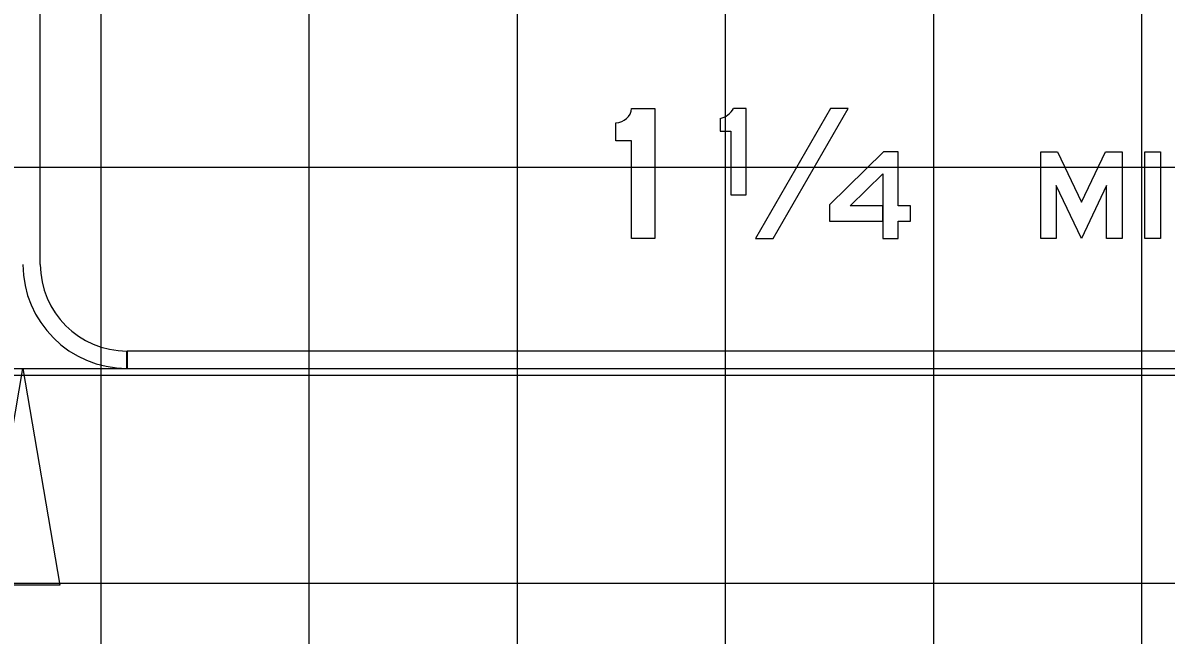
# Model space of a CAD drawing. Extents: x 1797809 to 2198143, y 249608 to 1237864.
# Drawn here: x 2195959.96 to 2195970.94, y 1237285.61 to 1237291.5 of the extents above; entities that cross this region are included whole.
import ezdxf

# ---------------------------------------------------------------- set-up
doc = ezdxf.new("R2010")
doc.units = 0
for name, color, linetype in [('GSBWFILL', 7, 'Continuous'), ('GSCOLORFILL', 7, 'Continuous'), ('GSDIMS', 7, 'Continuous'), ('GSOUTLINE', 7, 'Continuous'), ('GSSHT', 7, 'Continuous')]:
    doc.layers.add(name, color=color, linetype=linetype)

msp = doc.modelspace()

# ---------------------------------------------------------------- linework, layer by layer
at = {"layer": 'GSBWFILL'}
msp.add_line((2195966.654, 1237290.576), (2195966.654, 1237290.454), dxfattribs=at)
for points in [[(2195965.804, 1237290.673), (2195966.029, 1237290.673), (2195966.029, 1237289.423)], [(2195966.654, 1237290.454), (2195966.758, 1237290.454), (2195966.758, 1237289.84), (2195966.904, 1237289.84), (2195966.904, 1237290.673), (2195966.784, 1237290.673)], [(2195966.029, 1237289.423), (2195965.804, 1237289.423), (2195965.804, 1237290.36), (2195965.654, 1237290.36), (2195965.654, 1237290.535)]]:
    msp.add_lwpolyline(points, dxfattribs=at)
for points in [[(2195966.995, 1237289.423), (2195967.163, 1237289.423), (2195967.885, 1237290.673), (2195967.717, 1237290.673)], [(2195968.364, 1237289.589), (2195968.485, 1237289.589), (2195968.485, 1237289.735), (2195968.364, 1237289.735), (2195968.364, 1237290.256), (2195968.225, 1237290.256), (2195967.706, 1237289.744), (2195967.706, 1237289.589), (2195968.218, 1237289.589), (2195968.218, 1237289.735), (2195967.905, 1237289.735), (2195968.218, 1237290.044), (2195968.218, 1237289.423), (2195968.364, 1237289.423)], [(2195970.127, 1237289.772), (2195970.357, 1237290.256), (2195970.518, 1237290.256), (2195970.518, 1237289.423), (2195970.368, 1237289.423), (2195970.368, 1237289.931), (2195970.127, 1237289.423), (2195969.885, 1237289.931), (2195969.885, 1237289.423), (2195969.735, 1237289.423), (2195969.735, 1237290.256), (2195969.897, 1237290.256)], [(2195970.735, 1237289.423), (2195970.735, 1237290.256), (2195970.885, 1237290.256), (2195970.885, 1237289.423)]]:
    msp.add_lwpolyline(points, close=True, dxfattribs=at)
for centre, major_axis, ratio, start_param, end_param in [((2195965.654, 1237290.686), (0, 0.151), 0.999989, 3.141593, 4.625487), ((2195966.611, 1237290.77), (0, 0.199), 0.999998, 3.361009, 4.20386)]:
    msp.add_ellipse(centre, major_axis=major_axis, ratio=ratio, start_param=start_param, end_param=end_param, dxfattribs=at)
at = {"layer": 'GSCOLORFILL'}
for p, q in [((2195960.122, 1237289.172), (2195960.122, 1237297.188)), ((2195966.654, 1237290.576), (2195966.654, 1237290.454)), ((2195960.956, 1237288.172), (2195960.956, 1237288.338)), ((2195977.964, 1237288.338), (2195960.957, 1237288.338)), ((2195960.957, 1237288.338), (2195960.957, 1237288.172)), ((2195960.957, 1237288.172), (2195977.964, 1237288.172))]:
    msp.add_line(p, q, dxfattribs=at)
for points in [[(2195965.804, 1237290.673), (2195966.029, 1237290.673), (2195966.029, 1237289.423)], [(2195966.654, 1237290.454), (2195966.758, 1237290.454), (2195966.758, 1237289.84), (2195966.904, 1237289.84), (2195966.904, 1237290.673), (2195966.784, 1237290.673)], [(2195966.029, 1237289.423), (2195965.804, 1237289.423), (2195965.804, 1237290.36), (2195965.654, 1237290.36), (2195965.654, 1237290.535)]]:
    msp.add_lwpolyline(points, dxfattribs=at)
for points in [[(2195966.995, 1237289.423), (2195967.163, 1237289.423), (2195967.885, 1237290.673), (2195967.717, 1237290.673)], [(2195968.364, 1237289.589), (2195968.485, 1237289.589), (2195968.485, 1237289.735), (2195968.364, 1237289.735), (2195968.364, 1237290.256), (2195968.225, 1237290.256), (2195967.706, 1237289.744), (2195967.706, 1237289.589), (2195968.218, 1237289.589), (2195968.218, 1237289.735), (2195967.905, 1237289.735), (2195968.218, 1237290.044), (2195968.218, 1237289.423), (2195968.364, 1237289.423)], [(2195970.127, 1237289.772), (2195970.357, 1237290.256), (2195970.518, 1237290.256), (2195970.518, 1237289.423), (2195970.368, 1237289.423), (2195970.368, 1237289.931), (2195970.127, 1237289.423), (2195969.885, 1237289.931), (2195969.885, 1237289.423), (2195969.735, 1237289.423), (2195969.735, 1237290.256), (2195969.897, 1237290.256)], [(2195970.735, 1237289.423), (2195970.735, 1237290.256), (2195970.885, 1237290.256), (2195970.885, 1237289.423)]]:
    msp.add_lwpolyline(points, close=True, dxfattribs=at)
for radius in [1, 0.833]:
    msp.add_arc((2195960.956, 1237289.172), radius, 180, 270, dxfattribs=at)
for centre, major_axis, ratio, start_param, end_param in [((2195965.654, 1237290.686), (0, 0.151), 0.999989, 3.141593, 4.625487), ((2195966.611, 1237290.77), (0, 0.199), 0.999998, 3.361009, 4.20386)]:
    msp.add_ellipse(centre, major_axis=major_axis, ratio=ratio, start_param=start_param, end_param=end_param, dxfattribs=at)
at = {"layer": 'GSDIMS'}
msp.add_line((2195958.956, 1237288.172), (2195960.957, 1237288.172), dxfattribs=at)
msp.add_lwpolyline([(2195959.956, 1237288.172), (2195960.31, 1237286.089), (2195959.601, 1237286.089)], close=True, dxfattribs=at)
at = {"layer": 'GSOUTLINE'}
msp.add_line((2195966.654, 1237290.576), (2195966.654, 1237290.454), dxfattribs=at)
for points in [[(2195965.804, 1237290.673), (2195966.029, 1237290.673), (2195966.029, 1237289.423)], [(2195966.654, 1237290.454), (2195966.758, 1237290.454), (2195966.758, 1237289.84), (2195966.904, 1237289.84), (2195966.904, 1237290.673), (2195966.784, 1237290.673)], [(2195966.029, 1237289.423), (2195965.804, 1237289.423), (2195965.804, 1237290.36), (2195965.654, 1237290.36), (2195965.654, 1237290.535)]]:
    msp.add_lwpolyline(points, dxfattribs=at)
for points in [[(2195966.995, 1237289.423), (2195967.163, 1237289.423), (2195967.885, 1237290.673), (2195967.717, 1237290.673)], [(2195968.364, 1237289.423), (2195968.364, 1237289.589), (2195968.485, 1237289.589), (2195968.485, 1237289.735), (2195968.364, 1237289.735), (2195968.364, 1237290.256), (2195968.225, 1237290.256), (2195967.706, 1237289.744), (2195967.706, 1237289.589), (2195968.218, 1237289.589), (2195968.218, 1237289.423)], [(2195970.127, 1237289.772), (2195970.357, 1237290.256), (2195970.518, 1237290.256), (2195970.518, 1237289.423), (2195970.368, 1237289.423), (2195970.368, 1237289.931), (2195970.127, 1237289.423), (2195969.885, 1237289.931), (2195969.885, 1237289.423), (2195969.735, 1237289.423), (2195969.735, 1237290.256), (2195969.897, 1237290.256)], [(2195970.735, 1237289.423), (2195970.735, 1237290.256), (2195970.885, 1237290.256), (2195970.885, 1237289.423)], [(2195968.218, 1237289.735), (2195967.905, 1237289.735), (2195968.218, 1237290.044)]]:
    msp.add_lwpolyline(points, close=True, dxfattribs=at)
for centre, major_axis, ratio, start_param, end_param in [((2195965.654, 1237290.686), (0, 0.151), 0.999989, 3.141593, 4.625487), ((2195966.611, 1237290.77), (0, 0.199), 0.999998, 3.361009, 4.20386)]:
    msp.add_ellipse(centre, major_axis=major_axis, ratio=ratio, start_param=start_param, end_param=end_param, dxfattribs=at)
at = {"layer": 'GSSHT'}
for p, q in [((2195960.707, 1237258.106), (2195960.707, 1237318.106)), ((2195962.707, 1237258.106), (2195962.707, 1237318.106)), ((2195964.707, 1237258.106), (2195964.707, 1237318.106)), ((2195966.707, 1237258.106), (2195966.707, 1237318.106)), ((2195968.707, 1237258.106), (2195968.707, 1237318.106)), ((2195970.707, 1237258.106), (2195970.707, 1237318.106)), ((2195924.707, 1237290.106), (2196054.707, 1237290.106)), ((2195924.707, 1237288.106), (2196054.707, 1237288.106)), ((2195924.707, 1237286.106), (2196054.707, 1237286.106))]:
    msp.add_line(p, q, dxfattribs=at)

doc.saveas('drawing.dxf')
